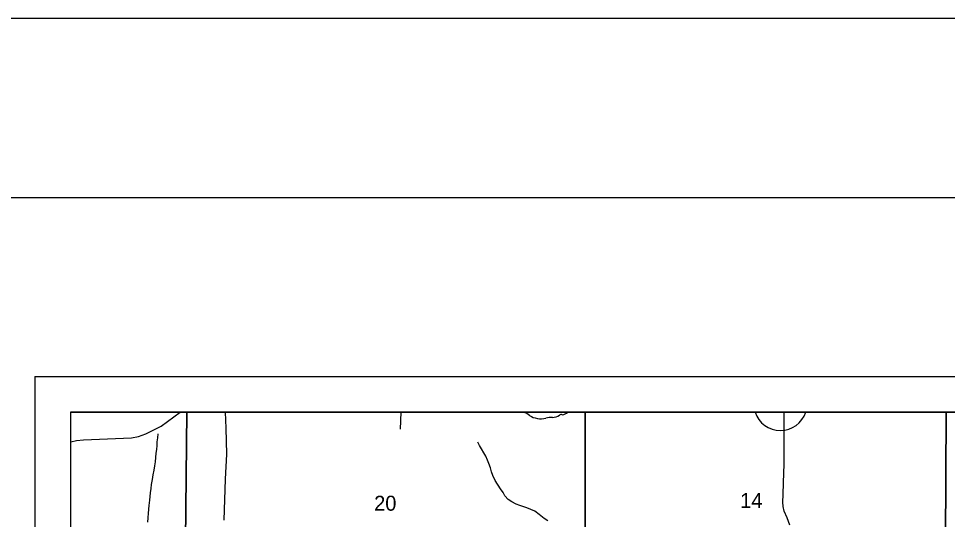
# Model space of a CAD drawing. Extents: x 0 to 34, y 0 to 22.
# Drawn here: x 1.954 to 4.552, y 20.6 to 22 of the extents above; entities that cross this region are included whole.
import ezdxf

# ---------------------------------------------------------------- set-up
doc = ezdxf.new("R2010")
doc.units = 0
for name, color, linetype in [('Default', 7, 'Continuous'), ('GM_X_Minor_River', 7, 'Continuous'), ('GM_X_Section_Text', 7, 'Continuous'), ('GM_X_State_Route', 7, 'Continuous'), ('GM_X_State_Shield', 7, 'Continuous'), ('GM_X_Township_Road', 7, 'Continuous'), ('SH_Border', 7, 'Continuous'), ('SH_Cut_Line', 7, 'Continuous'), ('SH_Data', 7, 'Continuous')]:
    doc.layers.add(name, color=color, linetype=linetype)

msp = doc.modelspace()

# ---------------------------------------------------------------- linework, layer by layer
at = {"layer": 'Default'}
for p, q in [((2.4251, 20.9), (2.1, 20.9)), ((2.1, 20.9), (2.1, 20.144)), ((7.8225, 20.9), (2.1, 20.9)), ((2.1, 20.9), (2.1, 19.1502)), ((2.4251, 20.9), (2.4179, 20.145)), ((2.4179, 20.145), (2.4251, 20.9)), ((3.5394, 20.9), (2.4251, 20.9)), ((3.5394, 20.9), (3.5383, 20.1501)), ((3.5383, 20.1501), (3.5394, 20.9)), ((4.5485, 20.9), (3.5394, 20.9)), ((4.1557, 20.9), (4.0142, 20.9)), ((4.5449, 20.1449), (4.5485, 20.9)), ((4.5485, 20.9), (4.5449, 20.1449)), ((5.558, 20.9), (4.5485, 20.9))]:
    msp.add_line(p, q, dxfattribs=at)
msp.add_arc((4.085, 20.923), 0.0744, 198.008, 341.992, dxfattribs=at)
at = {"layer": 'GM_X_Minor_River'}
for p, q in [((2.3437, 20.8282), (2.3449, 20.8393)), ((2.3449, 20.8393), (2.3449, 20.8396)), ((2.3409, 20.7958), (2.3417, 20.8068)), ((2.3417, 20.8068), (2.3422, 20.8171)), ((2.3422, 20.8171), (2.3437, 20.8282)), ((3.2436, 20.807), (3.2391, 20.8163)), ((3.2492, 20.7969), (3.2436, 20.807)), ((2.3386, 20.7733), (2.3394, 20.7851)), ((2.3394, 20.7851), (2.3409, 20.7958)), ((3.256, 20.7861), (3.2492, 20.7969)), ((3.2612, 20.7764), (3.256, 20.7861)), ((2.3352, 20.7496), (2.3371, 20.7611)), ((2.3371, 20.7611), (2.3386, 20.7733)), ((3.2658, 20.7658), (3.2612, 20.7764)), ((3.2699, 20.7561), (3.2658, 20.7658)), ((3.2744, 20.7441), (3.2699, 20.7561)), ((2.331, 20.7244), (2.3333, 20.7378)), ((2.3333, 20.7378), (2.3352, 20.7496)), ((3.2774, 20.7328), (3.2744, 20.7441)), ((3.2808, 20.7226), (3.2774, 20.7328)), ((2.3265, 20.6972), (2.3291, 20.7114)), ((2.3291, 20.7114), (2.331, 20.7244)), ((3.2873, 20.7091), (3.2808, 20.7226)), ((3.3025, 20.686), (3.2873, 20.7091)), ((2.3238, 20.6747), (2.3253, 20.6869)), ((2.3253, 20.6869), (2.3265, 20.6972)), ((3.3093, 20.6756), (3.3025, 20.686)), ((2.3196, 20.6392), (2.3215, 20.6534)), ((2.3215, 20.6534), (2.3238, 20.6747)), ((3.3145, 20.6659), (3.3093, 20.6756)), ((3.3232, 20.6555), (3.3145, 20.6659)), ((3.3337, 20.649), (3.3232, 20.6555)), ((2.3176, 20.6175), (2.3196, 20.6392)), ((3.346, 20.6429), (3.3337, 20.649)), ((3.3564, 20.639), (3.346, 20.6429)), ((3.3756, 20.632), (3.3564, 20.639)), ((3.3872, 20.6282), (3.3756, 20.632)), ((3.398, 20.6232), (3.3872, 20.6282)), ((2.3162, 20.592), (2.3169, 20.6049)), ((2.3169, 20.6049), (2.3176, 20.6175)), ((3.4104, 20.6137), (3.398, 20.6232)), ((3.4241, 20.6024), (3.4104, 20.6137)), ((3.4342, 20.5958), (3.4241, 20.6024))]:
    msp.add_line(p, q, dxfattribs=at)
at = {"layer": 'GM_X_State_Route'}
for p, q in [((2.353, 20.8608), (2.4062, 20.9)), ((4.0951, 20.8662), (4.0951, 20.9)), ((2.3344, 20.8515), (2.353, 20.8608)), ((4.0954, 20.7971), (4.0951, 20.8662)), ((2.2894, 20.8315), (2.3106, 20.8394)), ((2.3106, 20.8394), (2.3344, 20.8515)), ((2.1, 20.8168), (2.1009, 20.8171)), ((2.1009, 20.8171), (2.1163, 20.8207)), ((2.1163, 20.8207), (2.1356, 20.8223)), ((2.1356, 20.8223), (2.2704, 20.8281)), ((2.2704, 20.8281), (2.2894, 20.8315)), ((4.0954, 20.7554), (4.0954, 20.7971)), ((4.0936, 20.7023), (4.0954, 20.7554)), ((4.0923, 20.6697), (4.0936, 20.7023)), ((4.0918, 20.6487), (4.0923, 20.6697)), ((4.0923, 20.636), (4.0918, 20.6487)), ((4.0955, 20.6228), (4.0923, 20.636)), ((4.1034, 20.6043), (4.0955, 20.6228)), ((4.1113, 20.5844), (4.1034, 20.6043))]:
    msp.add_line(p, q, dxfattribs=at)
at = {"layer": 'GM_X_State_Shield'}
msp.add_line((3.4902, 20.9), (3.3669, 20.9), dxfattribs=at)
for centre, major_axis, start_param, end_param in [((3.3298, 20.8442), (0.079, 0), 0.823519, 1.081646), ((3.4152, 20.9216), (0.0501, 0), 4.026481, 4.996735), ((3.4442, 20.8524), (0.0412, 0), 1.495662, 1.94098), ((3.4478, 20.9066), (0.0267, 0), 4.691044, 5.507374), ((3.472, 20.8872), (0.00752, 0), 1.147584, 2.315152), ((3.4688, 20.9147), (0.0282, 0), 4.937069, 5.572482)]:
    msp.add_ellipse(centre, major_axis=major_axis, ratio=0.8, start_param=start_param, end_param=end_param, dxfattribs=at)
at = {"layer": 'GM_X_Township_Road'}
for p, q in [((2.535, 20.8553), (2.5329, 20.9)), ((3.0226, 20.8522), (3.0248, 20.9)), ((2.5369, 20.7821), (2.535, 20.8553)), ((2.5329, 20.7122), (2.5369, 20.7821)), ((2.5292, 20.5978), (2.5329, 20.7122))]:
    msp.add_line(p, q, dxfattribs=at)
at = {"layer": 'SH_Border'}
msp.add_lwpolyline([(1.5, 21.5), (33.5, 21.5), (33.5, 0.5), (1.5, 0.5)], close=True, dxfattribs=at)
at = {"layer": 'SH_Cut_Line'}
for p, q in [((7.8225, 20.9), (2.1, 20.9)), ((2.1, 20.9), (2.1, 14.1))]:
    msp.add_line(p, q, dxfattribs=at)
msp.add_lwpolyline([(0, 0), (34, 0), (34, 22), (0, 22)], close=True, dxfattribs=at)
at = {"layer": 'SH_Data'}
for p, q in [((2, 21), (9, 21)), ((2, 21), (2, 14)), ((2.1, 20.9), (2.1, 14.1)), ((2.1, 20.9), (8.9, 20.9))]:
    msp.add_line(p, q, dxfattribs=at)

# ---------------------------------------------------------------- texts
at = {"layer": 'GM_X_Section_Text'}
for s, p in [('20', (2.9488, 20.6244)), ('14', (3.9726, 20.6322))]:
    msp.add_text(s, height=0.04186, rotation=0, dxfattribs=at).set_placement(p)

doc.saveas('drawing.dxf')
